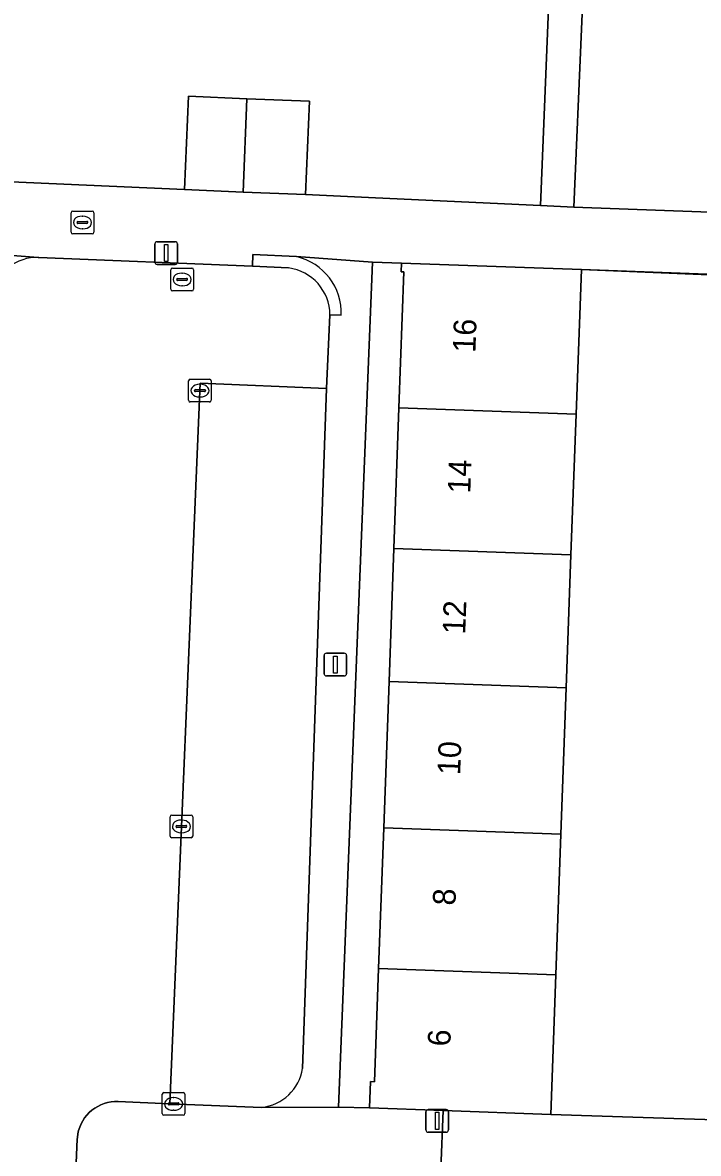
# Model space of a CAD drawing. Extents: x 161354 to 162026, y 386504 to 387460.
# Drawn here: x 161566.46 to 161596.24, y 387346.64 to 387396.43 of the extents above; entities that cross this region are included whole.
import ezdxf

# ---------------------------------------------------------------- set-up
doc = ezdxf.new("R2010")
doc.units = 0
for name, color, linetype in [('IMGEO_Brandkraan', 7, 'Continuous'), ('IMGEO_Erf', 7, 'Continuous'), ('IMGEO_Kolk', 7, 'Continuous'), ('IMGEO_Lichtmast', 7, 'Continuous'), ('IMGEO_Muur', 7, 'Continuous'), ('IMGEO_Pand', 7, 'Continuous'), ('IMGEO_Pand_nummerreeks', 7, 'Continuous'), ('IMGEO_Parkeervlak_open', 7, 'Continuous'), ('IMGEO_Rijbaan_lokaal_open', 7, 'Continuous'), ('IMGEO_Rioolput', 7, 'Continuous'), ('IMGEO_Voetpad_open', 7, 'Continuous')]:
    doc.layers.add(name, color=color, linetype=linetype)

msp = doc.modelspace()

# ---------------------------------------------------------------- linework, layer by layer
at = {"layer": 'IMGEO_Brandkraan'}
for p, q in [((161568.601, 387387.199), (161568.601, 387388.051)), ((161568.676, 387388.125), (161569.528, 387388.125)), ((161569.602, 387388.051), (161569.602, 387387.199)), ((161568.86, 387387.619), (161568.86, 387387.631)), ((161569.298, 387387.582), (161568.9, 387387.582)), ((161568.903, 387387.668), (161569.301, 387387.668)), ((161569.089, 387387.905), (161569.114, 387387.905)), ((161569.344, 387387.631), (161569.344, 387387.619)), ((161569.528, 387387.125), (161568.676, 387387.125)), ((161569.112, 387387.345), (161569.087, 387387.345))]:
    msp.add_line(p, q, dxfattribs=at)
for points in [[(161568.601, 387387.199), (161568.601, 387388.051)], [(161568.676, 387388.125), (161569.528, 387388.125)], [(161569.602, 387388.051), (161569.602, 387387.199)], [(161569.528, 387387.125), (161568.676, 387387.125)]]:
    msp.add_lwpolyline(points, dxfattribs=at)
for centre, radius, start, end in [((161568.678, 387388.049), 0.0765, 91.552, 178.448), ((161568.678, 387388.049), 0.0765, 91.552, 178.448), ((161569.526, 387388.049), 0.0765, 1.552, 88.448), ((161569.526, 387388.049), 0.0765, 1.552, 88.448), ((161568.9, 387387.628), 0.0403, 85.8775, 175.7526), ((161568.897, 387387.618), 0.0366, 178.938, 274.7102), ((161569.301, 387387.625), 0.043, 264.8664, 352.4533), ((161569.305, 387387.63), 0.0386, 1.7309, 96.639), ((161568.678, 387387.201), 0.0765, 181.552, 268.448), ((161568.678, 387387.201), 0.0765, 181.552, 268.448), ((161569.526, 387387.201), 0.0765, 271.552, 358.448), ((161569.526, 387387.201), 0.0765, 271.552, 358.448)]:
    msp.add_arc(centre, radius, start, end, dxfattribs=at)
for centre, major_axis, ratio, start_param, end_param in [((161569.088, 387387.625), (-0.387, 0.002), 0.722429, 4.712389, 7.853982), ((161569.113, 387387.625), (-0.39, 0.002), 0.717154, 1.570796, 4.712389)]:
    msp.add_ellipse(centre, major_axis=major_axis, ratio=ratio, start_param=start_param, end_param=end_param, dxfattribs=at)
at = {"layer": 'IMGEO_Erf'}
for points in [[(161565.962, 387389.42), (161573.598, 387389.076), (161573.77, 387393.185), (161576.336, 387393.078), (161579.103, 387392.962), (161578.931, 387388.853), (161582.009, 387388.713), (161589.287, 387388.381), (161590.228, 387411.885)], [(161652.397, 387409.433), (161622.077, 387410.632), (161591.757, 387411.83), (161590.756, 387388.297), (161598.343, 387388.024), (161598.534, 387392.309), (161601.266, 387392.187), (161601.075, 387387.902), (161608.844, 387387.649), (161608.999, 387391.888), (161611.588, 387391.794), (161614.283, 387391.696), (161614.128, 387387.457), (161621.765, 387387.152), (161621.919, 387391.401), (161624.514, 387391.307), (161627.236, 387391.208)]]:
    msp.add_lwpolyline(points, dxfattribs=at)
for points in [[(161581.88, 387385.876), (161580.379, 387348.674), (161581.748, 387348.64), (161581.784, 387349.803), (161581.969, 387349.797), (161582.149, 387354.783), (161582.373, 387360.976), (161582.607, 387367.424), (161582.818, 387373.273), (161583.042, 387379.464), (161583.259, 387385.454), (161583.14, 387385.458), (161583.154, 387385.841)], [(161601.67, 387367.554), (161598.672, 387367.676), (161598.873, 387372.612), (161599.075, 387377.558), (161602.072, 387377.436), (161602.188, 387380.279), (161599.19, 387380.401), (161599.388, 387385.251), (161591.08, 387385.553), (161590.849, 387379.18), (161590.624, 387372.989), (161590.412, 387367.14), (161590.179, 387360.692), (161589.954, 387354.5), (161589.731, 387348.35), (161597.875, 387348.086), (161598.074, 387352.988), (161601.072, 387352.866), (161601.169, 387355.245), (161598.171, 387355.367), (161598.373, 387360.327), (161598.575, 387365.283), (161601.572, 387365.161)]]:
    msp.add_lwpolyline(points, close=True, dxfattribs=at)
at = {"layer": 'IMGEO_Kolk'}
for p, q in [((161573.777, 387379.797), (161573.777, 387380.649)), ((161573.852, 387380.723), (161574.704, 387380.723)), ((161574.265, 387380.503), (161574.29, 387380.503)), ((161574.778, 387380.649), (161574.778, 387379.797)), ((161574.036, 387380.217), (161574.036, 387380.229)), ((161574.474, 387380.18), (161574.076, 387380.18)), ((161574.079, 387380.266), (161574.477, 387380.266)), ((161574.52, 387380.229), (161574.52, 387380.217)), ((161574.704, 387379.723), (161573.852, 387379.723)), ((161574.288, 387379.943), (161574.263, 387379.943)), ((161572.962, 387360.608), (161572.962, 387361.46)), ((161573.037, 387361.534), (161573.889, 387361.534)), ((161573.221, 387361.028), (161573.221, 387361.04)), ((161573.264, 387361.077), (161573.662, 387361.077)), ((161573.45, 387361.314), (161573.475, 387361.314)), ((161573.705, 387361.04), (161573.705, 387361.028)), ((161573.963, 387361.46), (161573.963, 387360.608)), ((161573.659, 387360.991), (161573.261, 387360.991)), ((161573.473, 387360.754), (161573.448, 387360.754)), ((161573.889, 387360.534), (161573.037, 387360.534)), ((161572.615, 387348.394), (161572.615, 387349.246)), ((161572.69, 387349.32), (161573.542, 387349.32)), ((161573.103, 387349.1), (161573.128, 387349.1)), ((161573.616, 387349.246), (161573.616, 387348.394)), ((161572.874, 387348.814), (161572.874, 387348.826)), ((161573.312, 387348.777), (161572.914, 387348.777)), ((161572.917, 387348.863), (161573.315, 387348.863)), ((161573.358, 387348.826), (161573.358, 387348.814)), ((161573.542, 387348.32), (161572.69, 387348.32)), ((161573.126, 387348.54), (161573.101, 387348.54))]:
    msp.add_line(p, q, dxfattribs=at)
for points in [[(161573.777, 387379.797), (161573.777, 387380.649)], [(161573.852, 387380.723), (161574.704, 387380.723)], [(161574.778, 387380.649), (161574.778, 387379.797)], [(161574.704, 387379.723), (161573.852, 387379.723)], [(161572.962, 387360.608), (161572.962, 387361.46)], [(161573.037, 387361.534), (161573.889, 387361.534)], [(161573.963, 387361.46), (161573.963, 387360.608)], [(161573.889, 387360.534), (161573.037, 387360.534)], [(161572.615, 387348.394), (161572.615, 387349.246)], [(161572.69, 387349.32), (161573.542, 387349.32)], [(161573.616, 387349.246), (161573.616, 387348.394)], [(161573.542, 387348.32), (161572.69, 387348.32)]]:
    msp.add_lwpolyline(points, dxfattribs=at)
for centre, radius, start, end in [((161573.854, 387380.647), 0.0765, 91.552, 178.448), ((161573.854, 387380.647), 0.0765, 91.552, 178.448), ((161574.702, 387380.647), 0.0765, 1.552, 88.448), ((161574.702, 387380.647), 0.0765, 1.552, 88.448), ((161574.076, 387380.226), 0.0403, 85.8775, 175.7526), ((161574.073, 387380.216), 0.0366, 178.938, 274.7102), ((161574.477, 387380.223), 0.043, 264.8664, 352.4533), ((161574.481, 387380.228), 0.0386, 1.7309, 96.639), ((161573.854, 387379.799), 0.0765, 181.552, 268.448), ((161573.854, 387379.799), 0.0765, 181.552, 268.448), ((161574.702, 387379.799), 0.0765, 271.552, 358.448), ((161574.702, 387379.799), 0.0765, 271.552, 358.448), ((161573.039, 387361.458), 0.0765, 91.552, 178.448), ((161573.039, 387361.458), 0.0765, 91.552, 178.448), ((161573.261, 387361.037), 0.0403, 85.8775, 175.7526), ((161573.666, 387361.039), 0.0386, 1.7309, 96.639), ((161573.887, 387361.458), 0.0765, 1.552, 88.448), ((161573.887, 387361.458), 0.0765, 1.552, 88.448), ((161573.039, 387360.61), 0.0765, 181.552, 268.448), ((161573.039, 387360.61), 0.0765, 181.552, 268.448), ((161573.258, 387361.027), 0.0366, 178.938, 274.7102), ((161573.662, 387361.034), 0.043, 264.8664, 352.4533), ((161573.887, 387360.61), 0.0765, 271.552, 358.448), ((161573.887, 387360.61), 0.0765, 271.552, 358.448), ((161572.692, 387349.244), 0.0765, 91.552, 178.448), ((161572.692, 387349.244), 0.0765, 91.552, 178.448), ((161573.54, 387349.244), 0.0765, 1.552, 88.448), ((161573.54, 387349.244), 0.0765, 1.552, 88.448), ((161572.914, 387348.823), 0.0403, 85.8775, 175.7526), ((161572.911, 387348.813), 0.0366, 178.938, 274.7102), ((161573.315, 387348.82), 0.043, 264.8664, 352.4533), ((161573.319, 387348.825), 0.0386, 1.7309, 96.639), ((161572.692, 387348.396), 0.0765, 181.552, 268.448), ((161572.692, 387348.396), 0.0765, 181.552, 268.448), ((161573.54, 387348.396), 0.0765, 271.552, 358.448), ((161573.54, 387348.396), 0.0765, 271.552, 358.448)]:
    msp.add_arc(centre, radius, start, end, dxfattribs=at)
for centre, major_axis, ratio, start_param, end_param in [((161574.264, 387380.223), (-0.387, 0.002), 0.722429, 4.712389, 7.853982), ((161574.289, 387380.223), (-0.39, 0.002), 0.717154, 1.570796, 4.712389), ((161573.449, 387361.034), (-0.387, 0.002), 0.722429, 4.712389, 7.853982), ((161573.474, 387361.034), (-0.39, 0.002), 0.717154, 1.570796, 4.712389), ((161573.102, 387348.82), (-0.387, 0.002), 0.722429, 4.712389, 7.853982), ((161573.127, 387348.82), (-0.39, 0.002), 0.717154, 1.570796, 4.712389)]:
    msp.add_ellipse(centre, major_axis=major_axis, ratio=ratio, start_param=start_param, end_param=end_param, dxfattribs=at)
at = {"layer": 'IMGEO_Lichtmast'}
for p, q in [((161572.294, 387385.882), (161572.294, 387386.682)), ((161572.294, 387386.682), (161572.294, 387385.882)), ((161572.394, 387386.782), (161573.184, 387386.782)), ((161573.184, 387386.782), (161572.394, 387386.782)), ((161573.284, 387386.682), (161573.284, 387385.882)), ((161573.284, 387385.882), (161573.284, 387386.682)), ((161573.184, 387385.782), (161572.394, 387385.782)), ((161572.394, 387385.782), (161573.184, 387385.782)), ((161579.748, 387367.761), (161579.748, 387368.561)), ((161579.748, 387368.561), (161579.748, 387367.761)), ((161579.848, 387368.661), (161580.638, 387368.661)), ((161580.638, 387368.661), (161579.848, 387368.661)), ((161580.738, 387368.561), (161580.738, 387367.761)), ((161580.738, 387367.761), (161580.738, 387368.561)), ((161580.638, 387367.661), (161579.848, 387367.661)), ((161579.848, 387367.661), (161580.638, 387367.661)), ((161584.236, 387347.673), (161584.236, 387348.473)), ((161584.236, 387348.473), (161584.236, 387347.673)), ((161584.336, 387348.573), (161585.126, 387348.573)), ((161585.126, 387348.573), (161584.336, 387348.573)), ((161585.226, 387348.473), (161585.226, 387347.673)), ((161585.226, 387347.673), (161585.226, 387348.473)), ((161585.126, 387347.573), (161584.336, 387347.573)), ((161584.336, 387347.573), (161585.126, 387347.573))]:
    msp.add_line(p, q, dxfattribs=at)
for points in [[(161572.714, 387386.657), (161572.864, 387386.657), (161572.864, 387385.907), (161572.714, 387385.907), (161572.714, 387386.657)], [(161580.168, 387368.536), (161580.318, 387368.536), (161580.318, 387367.786), (161580.168, 387367.786), (161580.168, 387368.536)], [(161584.656, 387348.448), (161584.806, 387348.448), (161584.806, 387347.698), (161584.656, 387347.698), (161584.656, 387348.448)]]:
    msp.add_lwpolyline(points, dxfattribs=at)
for centre, start, end in [((161572.394, 387386.682), 90, 180), ((161572.394, 387386.682), 90, 180), ((161573.184, 387386.682), 0, 90), ((161573.184, 387386.682), 360, 90), ((161572.394, 387385.882), 180, 270), ((161572.394, 387385.882), 180, 270), ((161573.184, 387385.882), 270, 0), ((161573.184, 387385.882), 270, 0), ((161579.848, 387368.561), 90, 180), ((161579.848, 387368.561), 90, 180), ((161580.638, 387368.561), 0, 90), ((161580.638, 387368.561), 360, 90), ((161579.848, 387367.761), 180, 270), ((161579.848, 387367.761), 180, 270), ((161580.638, 387367.761), 270, 0), ((161580.638, 387367.761), 270, 0), ((161584.336, 387348.473), 90, 180), ((161584.336, 387348.473), 90, 180), ((161585.126, 387348.473), 0, 90), ((161585.126, 387348.473), 360, 90), ((161584.336, 387347.673), 180, 270), ((161584.336, 387347.673), 180, 270), ((161585.126, 387347.673), 270, 0), ((161585.126, 387347.673), 270, 0)]:
    msp.add_arc(centre, 0.1, start, end, dxfattribs=at)
at = {"layer": 'IMGEO_Muur'}
msp.add_lwpolyline([(161591.08, 387385.553), (161599.52, 387385.2)], dxfattribs=at)
at = {"layer": 'IMGEO_Pand'}
for points in [[(161576.175, 387388.968), (161576.336, 387393.078), (161573.77, 387393.185), (161573.598, 387389.076)], [(161578.931, 387388.853), (161579.103, 387392.962), (161576.336, 387393.078), (161576.175, 387388.968)], [(161583.154, 387385.841), (161583.14, 387385.458), (161583.259, 387385.454), (161583.042, 387379.464), (161590.849, 387379.18), (161591.08, 387385.553)], [(161590.624, 387372.989), (161590.849, 387379.18), (161583.042, 387379.464), (161582.818, 387373.273)], [(161590.412, 387367.14), (161590.624, 387372.989), (161582.818, 387373.273), (161582.607, 387367.424)], [(161582.607, 387367.424), (161582.373, 387360.976), (161590.179, 387360.692), (161590.412, 387367.14)], [(161589.954, 387354.5), (161590.179, 387360.692), (161582.373, 387360.976), (161582.149, 387354.783)], [(161584.995, 387348.522), (161589.731, 387348.35), (161589.954, 387354.5), (161582.149, 387354.783), (161581.969, 387349.797), (161581.784, 387349.803), (161581.748, 387348.64)]]:
    msp.add_lwpolyline(points, close=True, dxfattribs=at)
at = {"layer": 'IMGEO_Parkeervlak_open'}
for points in [[(161579.859, 387380.322), (161574.291, 387380.558), (161572.943, 387348.829), (161576.991, 387348.666)], [(161578.797, 387350.383), (161579.859, 387380.322)]]:
    msp.add_lwpolyline(points, dxfattribs=at)
msp.add_arc((161576.787, 387350.689), 2.033, 275.764, 351.3418, dxfattribs=at)
at = {"layer": 'IMGEO_Rijbaan_lokaal_open'}
for points in [[(161578.181, 387385.626), (161576.585, 387385.71), (161567.184, 387386.083)], [(161574.291, 387380.558), (161579.859, 387380.322), (161580.004, 387383.561)], [(161567.157, 387306.549), (161568.869, 387347.262), (161568.875, 387347.345), (161568.895, 387347.498), (161568.93, 387347.649), (161568.978, 387347.797), (161569.039, 387347.939), (161569.112, 387348.075), (161569.197, 387348.205), (161569.294, 387348.326), (161569.401, 387348.438), (161569.517, 387348.54), (161569.642, 387348.632), (161569.775, 387348.711), (161569.914, 387348.779), (161570.059, 387348.834), (161570.209, 387348.876), (161570.361, 387348.904), (161570.515, 387348.918), (161570.67, 387348.919), (161572.943, 387348.829), (161574.291, 387380.558)]]:
    msp.add_lwpolyline(points, dxfattribs=at)
for centre, radius, start, end in [((161567.074, 387384.146), 1.94, 86.7408, 171.3192), ((161577.905, 387383.545), 2.099, 0.4361, 82.4406)]:
    msp.add_arc(centre, radius, start, end, dxfattribs=at)
at = {"layer": 'IMGEO_Rioolput'}
for p, q in [((161572.992, 387384.691), (161572.992, 387385.543)), ((161573.067, 387385.617), (161573.919, 387385.617)), ((161573.993, 387385.543), (161573.993, 387384.691)), ((161573.251, 387385.111), (161573.251, 387385.123)), ((161573.689, 387385.074), (161573.291, 387385.074)), ((161573.294, 387385.16), (161573.692, 387385.16)), ((161573.48, 387385.397), (161573.505, 387385.397)), ((161573.735, 387385.123), (161573.735, 387385.111)), ((161573.919, 387384.617), (161573.067, 387384.617)), ((161573.503, 387384.837), (161573.478, 387384.837))]:
    msp.add_line(p, q, dxfattribs=at)
for points in [[(161572.992, 387384.691), (161572.992, 387385.543)], [(161573.067, 387385.617), (161573.919, 387385.617)], [(161573.993, 387385.543), (161573.993, 387384.691)], [(161573.919, 387384.617), (161573.067, 387384.617)]]:
    msp.add_lwpolyline(points, dxfattribs=at)
for centre, radius, start, end in [((161573.069, 387385.541), 0.0765, 91.552, 178.448), ((161573.069, 387385.541), 0.0765, 91.552, 178.448), ((161573.917, 387385.541), 0.0765, 1.552, 88.448), ((161573.917, 387385.541), 0.0765, 1.552, 88.448), ((161573.291, 387385.12), 0.0403, 85.8775, 175.7526), ((161573.288, 387385.11), 0.0366, 178.938, 274.7102), ((161573.692, 387385.117), 0.043, 264.8664, 352.4533), ((161573.696, 387385.122), 0.0386, 1.7309, 96.639), ((161573.069, 387384.693), 0.0765, 181.552, 268.448), ((161573.069, 387384.693), 0.0765, 181.552, 268.448), ((161573.917, 387384.693), 0.0765, 271.552, 358.448), ((161573.917, 387384.693), 0.0765, 271.552, 358.448)]:
    msp.add_arc(centre, radius, start, end, dxfattribs=at)
for centre, major_axis, ratio, start_param, end_param in [((161573.479, 387385.117), (-0.387, 0.002), 0.722429, 4.712389, 7.853982), ((161573.504, 387385.117), (-0.39, 0.002), 0.717154, 1.570796, 4.712389)]:
    msp.add_ellipse(centre, major_axis=major_axis, ratio=ratio, start_param=start_param, end_param=end_param, dxfattribs=at)
at = {"layer": 'IMGEO_Voetpad_open'}
msp.add_lwpolyline([(161590.228, 387411.885), (161589.287, 387388.381), (161590.756, 387388.297), (161591.757, 387411.83)], close=True, dxfattribs=at)
for points in [[(161627.082, 387386.96), (161624.356, 387387.058), (161621.765, 387387.152), (161614.128, 387387.457), (161611.43, 387387.555), (161608.844, 387387.649), (161601.075, 387387.902), (161598.343, 387388.024), (161590.756, 387388.297), (161589.287, 387388.381), (161582.009, 387388.713), (161578.931, 387388.853), (161576.175, 387388.968), (161573.598, 387389.076), (161565.962, 387389.42)], [(161567.184, 387386.083), (161567.15, 387386.089), (161562.069, 387386.48), (161561.929, 387386.476)], [(161562.069, 387386.48), (161567.15, 387386.089), (161567.184, 387386.083), (161576.585, 387385.71), (161576.602, 387386.21), (161578.536, 387386.124), (161581.88, 387385.876), (161583.154, 387385.841), (161591.08, 387385.553), (161599.388, 387385.251), (161602.386, 387385.142), (161602.375, 387384.861), (161603.829, 387384.802), (161624.386, 387383.967), (161624.349, 387382.98), (161626.187, 387382.91)], [(161578.536, 387386.124), (161576.602, 387386.21), (161576.585, 387385.71), (161578.181, 387385.626)], [(161581.88, 387385.876), (161578.536, 387386.124)], [(161576.991, 387348.666), (161580.379, 387348.674), (161581.88, 387385.876)], [(161580.504, 387383.543), (161580.004, 387383.561), (161579.859, 387380.322), (161578.797, 387350.383)], [(161580.004, 387383.561), (161580.504, 387383.543)], [(161584.886, 387345.951), (161584.995, 387348.522), (161581.748, 387348.64), (161580.379, 387348.674), (161576.991, 387348.666), (161572.943, 387348.829), (161570.67, 387348.919), (161570.515, 387348.918), (161570.361, 387348.904), (161570.209, 387348.876), (161570.059, 387348.834), (161569.914, 387348.779), (161569.775, 387348.711), (161569.642, 387348.632), (161569.517, 387348.54), (161569.401, 387348.438), (161569.294, 387348.326), (161569.197, 387348.205), (161569.112, 387348.075), (161569.039, 387347.939), (161568.978, 387347.797), (161568.93, 387347.649), (161568.895, 387347.498), (161568.875, 387347.345), (161568.869, 387347.262), (161567.157, 387306.549)], [(161622.224, 387326.585), (161601.89, 387327.458), (161601.736, 387327.465), (161601.832, 387329.878), (161601.652, 387329.885), (161601.845, 387334.754), (161601.94, 387337.162), (161602.137, 387342.119), (161602.334, 387347.085), (161602.367, 387347.926), (161600.873, 387347.98), (161597.875, 387348.086), (161589.731, 387348.35), (161584.995, 387348.522), (161584.886, 387345.951), (161586.427, 387345.903), (161592.385, 387345.685), (161592.371, 387345.293), (161600.506, 387345.024), (161599.845, 387327.719)]]:
    msp.add_lwpolyline(points, dxfattribs=at)
for centre, radius, start, end in [((161567.074, 387384.146), 1.94, 86.7408, 171.3192), ((161577.939, 387383.628), 2.567, 358.1059, 76.5448), ((161577.939, 387383.628), 2.567, 358.1059, 76.5448), ((161577.905, 387383.545), 2.099, 0.4361, 82.4406), ((161576.787, 387350.689), 2.033, 275.764, 351.3418)]:
    msp.add_arc(centre, radius, start, end, dxfattribs=at)

# ---------------------------------------------------------------- texts
at = {"layer": 'IMGEO_Pand_nummerreeks'}
for s, p in [('16', (161586.412, 387381.884)), ('14', (161586.187, 387375.683)), ('12', (161585.963, 387369.48)), ('10', (161585.74, 387363.285)), ('8', (161585.531, 387357.544)), ('6', (161585.306, 387351.34))]:
    msp.add_text(s, height=1, rotation=87.9281, dxfattribs=at).set_placement(p)

doc.saveas('drawing.dxf')
